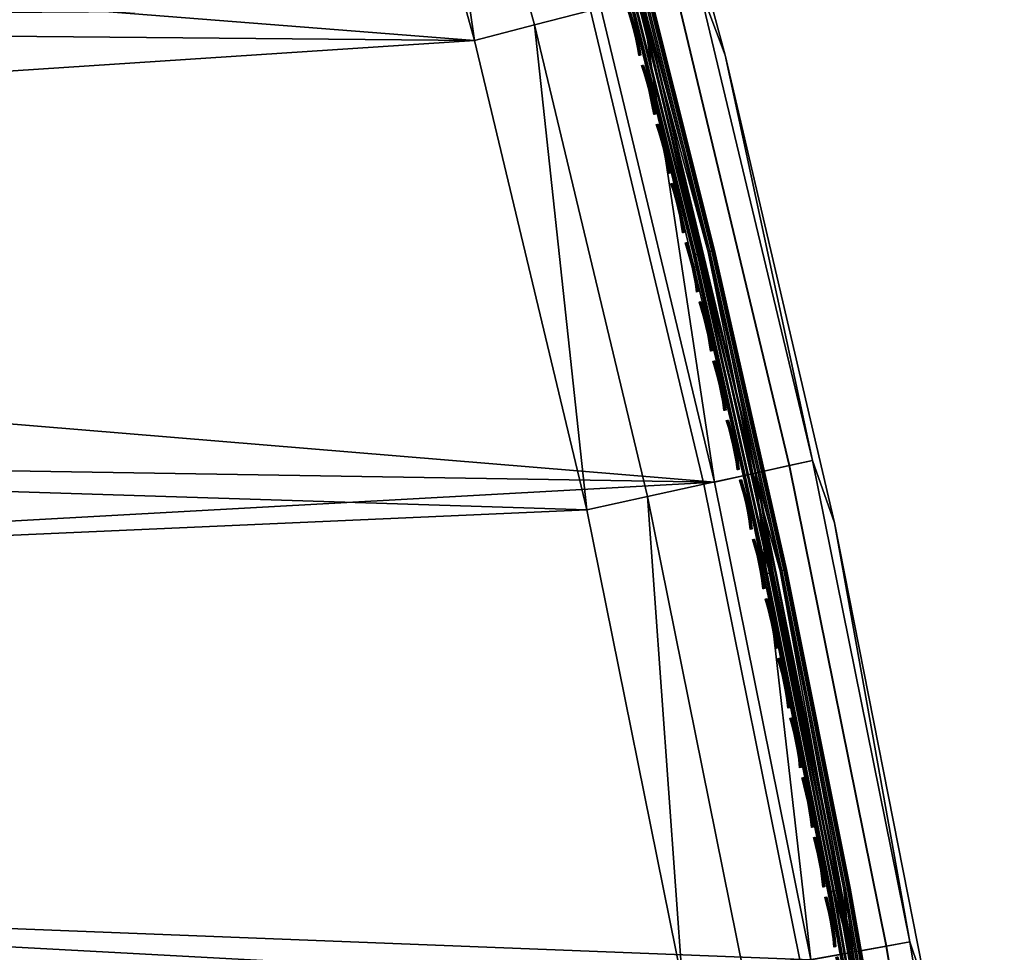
# Model space of a CAD drawing. Header units: inches. Extents: x 0 to 63.6, y -63.6 to 0.
# Tile 421 of 475: x 58.5 to 63, y -52.2 to -47.9. Entities that reach past the tile are written whole.
import ezdxf

# ---------------------------------------------------------------- set-up
doc = ezdxf.new("R2010")
doc.units = ezdxf.units.IN
doc.header["$LTSCALE"] = 0.03937
doc.header["$MEASUREMENT"] = 0
for name, color, linetype in [('A-FURN-3-ST', 151, 'Continuous'), ('A-FURN-3-ST-SEAM', 250, 'Continuous'), ('A-FURN-3-STITCH', 15, 'Continuous')]:
    doc.layers.add(name, color=color, linetype=linetype)

msp = doc.modelspace()

# ---------------------------------------------------------------- meshes
at = {"layer": 'A-FURN-3-ST'}
mesh = msp.add_polyface(dxfattribs=at)
corners = [(39.6461, -52.8439, 18), (61.8736, -54.5369, 18), (61.5113, -52.3454, 18), (39.1416, -51.1381, 18), (61.0715, -50.1683, 18), (38.5639, -49.4557, 18), (60.5546, -48.0081, 18), (37.9138, -47.7999, 18), (37.1927, -46.1738, 18), (59.9613, -45.8676, 18), (36.4019, -44.5804, 18), (59.2924, -43.7495, 18), (35.5429, -43.0227, 18), (58.5487, -41.6565, 18), (34.6173, -41.5036, 18), (60.4782, -43.8307, 5.5), (60.98, -45.5677, 5.3087), (60.2998, -43.4135, 5.3087), (59.7538, -41.7426, 5.5), (59.5435, -41.2849, 5.3087), (60.8761, -45.5984, 5.1464), (60.197, -43.4479, 5.1464), (59.4419, -41.3228, 5.1464), (59.1108, -41.4469, 5), (59.29, -41.3797, 5.0381), (59.8617, -43.56, 5), (60.0431, -43.4993, 5.0381), (60.537, -45.6985, 5), (60.7205, -45.6443, 5.0381), (61.1359, -47.8597, 5), (61.1295, -45.9427, 16.9), (60.4782, -43.8307, 16.9), (59.7538, -41.7426, 16.9), (60.8303, -47.9373, 17.9625), (60.2344, -45.787, 17.9625), (59.5624, -43.6593, 17.9625), (58.8153, -41.5568, 17.9625), (61.0873, -47.8713, 17.8526), (60.4888, -45.712, 17.8526), (60.9805, -45.5674, 17.1847), (60.3003, -43.4132, 17.1847), (60.196, -43.4478, 17.45), (60.8751, -45.5982, 17.45), (60.0301, -43.5031, 17.6778), (60.7074, -45.6476, 17.6778), (59.814, -43.5752, 17.8526), (59.5439, -41.2845, 17.1847), (59.4409, -41.3228, 17.45), (59.2772, -41.384, 17.6778), (59.0638, -41.4638, 17.8526), (62.4675, -54.4515, 5), (39.0665, -52.9992, 5), (62.1018, -52.2389, 5), (38.5694, -51.3185, 5), (61.6578, -50.0407, 5), (38.0001, -49.6609, 5), (37.3595, -48.0295, 5), (36.649, -46.4273, 5), (35.8697, -44.8574, 5), (35.0233, -43.3227, 5), (34.1112, -41.826, 5), (33.1353, -40.3702, 5)]
mesh.append_faces([[corners[k] for k in face] for face in [(0, 1, 2), (0, 2, 3), (3, 2, 4), (3, 4, 5), (5, 4, 6), (5, 6, 7), (7, 6, 8), (8, 6, 9), (8, 9, 10), (10, 9, 11), (10, 11, 12), (12, 11, 13), (12, 13, 14), (15, 16, 17), (15, 17, 18), (18, 17, 19), (16, 20, 21, 17), (17, 21, 22, 19), (23, 24, 25), (25, 24, 26), (25, 26, 27), (27, 26, 28), (27, 28, 29), (20, 28, 26, 21), (21, 26, 24, 22), (30, 15, 31), (31, 15, 18), (31, 18, 32), (4, 33, 6), (6, 33, 34), (6, 34, 9), (9, 34, 35), (9, 35, 11), (11, 35, 36), (11, 36, 13), (37, 38, 34, 33), (39, 31, 40), (39, 40, 41, 42), (42, 41, 43, 44), (44, 43, 45, 38), (38, 45, 35, 34), (31, 32, 40), (40, 32, 46), (40, 46, 47, 41), (41, 47, 48, 43), (43, 48, 49, 45), (45, 49, 36, 35), (50, 51, 52), (52, 51, 53), (52, 53, 54), (54, 53, 55), (54, 55, 56), (54, 56, 29), (29, 56, 57), (29, 57, 27), (27, 57, 58), (27, 58, 25), (25, 58, 59), (25, 59, 60), (25, 60, 23), (23, 60, 61)]])
mesh = msp.add_polyface(dxfattribs=at)
corners = [(62.9912, -54.5784, 5.5), (62.9246, -54.3849, 5.3087), (62.6386, -52.3965, 5.5), (62.5563, -52.1561, 5.3087), (62.2104, -50.2282, 5.5), (62.109, -49.9418, 5.3087), (61.7072, -48.0761, 5.5), (61.5834, -47.7447, 5.3087), (61.1295, -45.9427, 5.5), (60.98, -45.5677, 5.3087), (60.4782, -43.8307, 5.5), (62.8174, -54.4004, 5.1464), (62.4496, -52.1754, 5.1464), (62.0031, -49.9649, 5.1464), (61.4784, -47.7716, 5.1464), (60.8761, -45.5984, 5.1464), (61.1359, -47.8597, 5), (60.7205, -45.6443, 5.0381), (61.3213, -47.812, 5.0381), (61.6578, -50.0407, 5), (61.8447, -49.9997, 5.0381), (62.1018, -52.2389, 5), (62.29, -52.2045, 5.0381), (62.4675, -54.4515, 5), (62.6568, -54.4238, 5.0381), (62.9912, -54.5784, 16.9), (62.6386, -52.3965, 16.9), (62.2104, -50.2282, 16.9), (61.7072, -48.0761, 16.9), (61.1295, -45.9427, 16.9), (61.8736, -54.5369, 18), (62.1553, -54.4959, 17.9625), (61.7914, -52.2945, 17.9625), (61.5113, -52.3454, 18), (61.3496, -50.1073, 17.9625), (61.0715, -50.1683, 18), (60.8303, -47.9373, 17.9625), (62.9251, -54.3845, 17.1847), (62.5568, -52.1557, 17.1847), (62.4486, -52.1751, 17.45), (62.8164, -54.4001, 17.45), (62.2766, -52.2063, 17.6778), (62.6433, -54.425, 17.6778), (62.0525, -52.247, 17.8526), (62.4179, -54.4577, 17.8526), (62.1095, -49.9414, 17.1847), (62.0021, -49.9647, 17.45), (61.8313, -50.0019, 17.6778), (61.6087, -50.0506, 17.8526), (61.5839, -47.7444, 17.1847), (61.4774, -47.7714, 17.45), (61.308, -47.8148, 17.6778), (61.0873, -47.8713, 17.8526), (60.9805, -45.5674, 17.1847), (60.8751, -45.5982, 17.45), (60.7074, -45.6476, 17.6778), (60.4888, -45.712, 17.8526), (60.4782, -43.8307, 16.9)]
mesh.append_faces([[corners[k] for k in face] for face in [(0, 1, 2), (2, 1, 3), (2, 3, 4), (4, 3, 5), (4, 5, 6), (6, 5, 7), (6, 7, 8), (8, 7, 9), (8, 9, 10), (1, 11, 12, 3), (3, 12, 13, 5), (5, 13, 14, 7), (7, 14, 15, 9), (16, 17, 18), (16, 18, 19), (19, 18, 20), (19, 20, 21), (21, 20, 22), (21, 22, 23), (23, 22, 24), (11, 24, 22, 12), (12, 22, 20, 13), (13, 20, 18, 14), (14, 18, 17, 15), (25, 2, 26), (26, 2, 4), (26, 4, 27), (27, 4, 6), (27, 6, 28), (28, 6, 8), (28, 8, 29), (29, 8, 10), (30, 31, 32), (30, 32, 33), (33, 32, 34), (33, 34, 35), (35, 34, 36), (25, 26, 37), (37, 26, 38), (37, 38, 39, 40), (40, 39, 41, 42), (42, 41, 43, 44), (44, 43, 32, 31), (26, 27, 38), (38, 27, 45), (38, 45, 46, 39), (39, 46, 47, 41), (41, 47, 48, 43), (43, 48, 34, 32), (27, 28, 45), (45, 28, 49), (45, 49, 50, 46), (46, 50, 51, 47), (47, 51, 52, 48), (48, 52, 36, 34), (28, 29, 49), (49, 29, 53), (49, 53, 54, 50), (50, 54, 55, 51), (51, 55, 56, 52), (29, 57, 53)]])
at = {"layer": 'A-FURN-3-ST-SEAM'}
mesh = msp.add_polyface(dxfattribs=at)
corners = [(61.312, -47.8135, 17.7271), (61.2173, -47.5238, 17.7208), (61.5851, -48.992, 17.7208), (61.2031, -47.5275, 17.7078), (61.5709, -48.9954, 17.7078), (61.1949, -47.5296, 17.6902), (61.5625, -48.9973, 17.6902), (61.2705, -47.8241, 17.6706), (60.7895, -46.0616, 17.6902), (61.7935, -50.0098, 17.6706), (61.8929, -50.4635, 17.6902), (61.9013, -50.4617, 17.7078), (61.9156, -50.4587, 17.7208), (61.8353, -50.0007, 17.7271), (61.3249, -47.8102, 17.628), (61.2686, -47.5104, 17.636), (61.6367, -48.9799, 17.636), (61.2835, -47.5066, 17.6524), (61.6517, -48.9764, 17.6524), (61.2898, -47.5049, 17.6723), (61.6581, -48.9749, 17.6723), (61.2877, -47.5055, 17.6931), (61.6559, -48.9754, 17.6931), (61.2775, -47.5081, 17.7112), (61.6457, -48.9778, 17.7112), (61.261, -47.5124, 17.7234), (61.6291, -48.9817, 17.7234), (61.9598, -50.4494, 17.7234), (61.9765, -50.446, 17.7112), (61.9868, -50.4438, 17.6931), (61.9889, -50.4434, 17.6723), (61.9826, -50.4447, 17.6524), (61.9675, -50.4478, 17.636), (61.8484, -49.9979, 17.628), (62.2938, -52.2028, 17.628), (61.2, -47.5283, 17.6522), (61.5677, -48.9961, 17.6522), (61.2125, -47.525, 17.6377), (61.5803, -48.9932, 17.6377), (61.2294, -47.5206, 17.6292), (61.5973, -48.9892, 17.6292), (61.9278, -50.4562, 17.6292), (61.9107, -50.4597, 17.6377), (61.8981, -50.4624, 17.6522)]
mesh.append_faces([[corners[k] for k in face] for face in [(0, 1, 2), (2, 1, 3, 4), (4, 3, 5, 6), (6, 5, 7), (7, 5, 8), (7, 9, 6), (6, 9, 10), (6, 10, 11, 4), (4, 11, 12, 2), (2, 12, 13), (13, 0, 2), (14, 15, 16), (16, 15, 17, 18), (18, 17, 19, 20), (20, 19, 21, 22), (22, 21, 23, 24), (24, 23, 25, 26), (26, 25, 0), (0, 13, 26), (26, 13, 27), (26, 27, 28, 24), (24, 28, 29, 22), (22, 29, 30, 20), (20, 30, 31, 18), (18, 31, 32, 16), (16, 32, 33), (33, 32, 34), (33, 14, 16), (7, 35, 36), (36, 35, 37, 38), (38, 37, 39, 40), (40, 39, 14), (14, 33, 40), (40, 33, 41), (40, 41, 42, 38), (38, 42, 43, 36), (36, 43, 9), (9, 7, 36)]])
mesh = msp.add_polyface(dxfattribs=at)
corners = [(61.8353, -50.0007, 17.7271), (61.9156, -50.4587, 17.7208), (62.2806, -52.2052, 17.7271), (62.2092, -51.9225, 17.7208), (62.4665, -53.3822, 17.7208), (62.1948, -51.9252, 17.7078), (62.452, -53.3845, 17.7078), (62.1864, -51.9267, 17.6902), (62.4436, -53.3858, 17.6902), (62.2385, -52.2128, 17.6706), (61.8929, -50.4635, 17.6902), (61.7935, -50.0098, 17.6706), (61.9013, -50.4617, 17.7078), (62.2938, -52.2028, 17.628), (61.9675, -50.4478, 17.636), (62.2613, -51.9129, 17.636), (62.5188, -53.3737, 17.636), (62.2765, -51.9101, 17.6524), (62.534, -53.3713, 17.6524), (62.2829, -51.9089, 17.6723), (62.5405, -53.3703, 17.6723), (62.2807, -51.9093, 17.6931), (62.5383, -53.3706, 17.6931), (62.2704, -51.9112, 17.7112), (62.5279, -53.3723, 17.7112), (62.2536, -51.9143, 17.7234), (62.5111, -53.375, 17.7234), (61.9598, -50.4494, 17.7234), (62.6474, -54.4241, 17.7271), (62.6606, -54.4222, 17.628), (61.9765, -50.446, 17.7112), (61.9868, -50.4438, 17.6931), (61.9889, -50.4434, 17.6723), (61.9826, -50.4447, 17.6524), (61.8981, -50.4624, 17.6522), (62.1916, -51.9257, 17.6522), (62.4488, -53.385, 17.6522), (62.2043, -51.9234, 17.6377), (62.4616, -53.3829, 17.6377), (62.2215, -51.9202, 17.6292), (62.4788, -53.3802, 17.6292), (61.9278, -50.4562, 17.6292), (61.8484, -49.9979, 17.628), (61.9107, -50.4597, 17.6377)]
mesh.append_faces([[corners[k] for k in face] for face in [(0, 1, 2), (2, 1, 3), (2, 3, 4), (4, 3, 5, 6), (6, 5, 7, 8), (8, 7, 9), (9, 7, 10), (9, 10, 11), (12, 10, 7, 5), (5, 3, 1, 12), (13, 14, 15), (13, 15, 16), (16, 15, 17, 18), (18, 17, 19, 20), (20, 19, 21, 22), (22, 21, 23, 24), (24, 23, 25, 26), (26, 25, 2), (2, 25, 27), (2, 27, 0), (2, 28, 26), (29, 13, 16), (30, 27, 25, 23), (31, 30, 23, 21), (32, 31, 21, 19), (33, 32, 19, 17), (17, 15, 14, 33), (11, 34, 9), (9, 34, 35), (9, 35, 36), (36, 35, 37, 38), (38, 37, 39, 40), (40, 39, 13), (13, 39, 41), (13, 41, 42), (13, 29, 40), (43, 41, 39, 37), (37, 35, 34, 43)]])
at = {"layer": 'A-FURN-3-STITCH'}
mesh = msp.add_polyface(dxfattribs=at)
corners = [(61.2409, -47.807, 17.7252), (61.2342, -47.7691, 17.732), (61.2383, -47.768, 17.7351), (61.2432, -47.8064, 17.7241), (61.2429, -47.7668, 17.733), (61.2478, -47.8052, 17.722), (61.2435, -47.7667, 17.7278), (61.2502, -47.8046, 17.721), (61.2262, -47.731, 17.736), (61.2303, -47.7299, 17.7391), (61.2349, -47.7288, 17.737), (61.2355, -47.7286, 17.7318), (61.217, -47.693, 17.7372), (61.2211, -47.692, 17.7403), (61.2257, -47.6908, 17.7382), (61.2263, -47.6907, 17.733), (61.2066, -47.6554, 17.7355), (61.2107, -47.6543, 17.7386), (61.2153, -47.6531, 17.7366), (61.2159, -47.653, 17.7314), (61.1951, -47.6183, 17.7311), (61.1992, -47.6172, 17.7342), (61.2038, -47.616, 17.7322), (61.2044, -47.6159, 17.727), (61.1826, -47.5819, 17.7239), (61.1849, -47.5813, 17.7229), (61.1895, -47.5801, 17.7209), (61.1918, -47.5796, 17.7198), (61.3104, -48.0782, 17.7252), (61.3039, -48.0402, 17.732), (61.3079, -48.0392, 17.7351), (61.3127, -48.0776, 17.7241), (61.3125, -48.038, 17.733), (61.3173, -48.0764, 17.722), (61.3131, -48.0379, 17.7278), (61.3196, -48.0759, 17.721), (61.2961, -48.0021, 17.736), (61.3001, -48.0011, 17.7391), (61.3047, -47.9999, 17.737), (61.3053, -47.9998, 17.7318), (61.287, -47.9641, 17.7372), (61.2911, -47.9631, 17.7403), (61.2957, -47.9619, 17.7382), (61.2963, -47.9618, 17.733), (61.2768, -47.9264, 17.7355), (61.2808, -47.9254, 17.7386), (61.2855, -47.9242, 17.7366), (61.286, -47.9241, 17.7314), (61.2654, -47.8893, 17.7311), (61.2695, -47.8882, 17.7342), (61.2741, -47.887, 17.7322), (61.2747, -47.8869, 17.727), (61.253, -47.8529, 17.7239), (61.2554, -47.8523, 17.7229), (61.26, -47.8511, 17.7209), (61.2623, -47.8505, 17.7198), (61.381, -48.3095, 17.733), (61.3734, -48.2714, 17.737), (61.3739, -48.2713, 17.7318), (61.3816, -48.3094, 17.7278), (61.3647, -48.2736, 17.736), (61.3558, -48.2355, 17.7372), (61.3598, -48.2345, 17.7403), (61.3687, -48.2725, 17.7391), (61.3645, -48.2333, 17.7382), (61.3651, -48.2332, 17.733), (61.3457, -48.1978, 17.7355), (61.3498, -48.1967, 17.7386), (61.3544, -48.1956, 17.7366), (61.355, -48.1955, 17.7314), (61.3345, -48.1606, 17.7311), (61.3386, -48.1595, 17.7342), (61.3432, -48.1584, 17.7322), (61.3438, -48.1583, 17.727), (61.3223, -48.1241, 17.7239), (61.3247, -48.1235, 17.7229), (61.3293, -48.1224, 17.7209), (61.3316, -48.1218, 17.7198)]
mesh.append_faces([[corners[k] for k in face] for face in [(0, 1, 2, 3), (3, 2, 4, 5), (5, 4, 6, 7), (1, 8, 9, 2), (2, 9, 10, 4), (4, 10, 11, 6), (8, 12, 13, 9), (9, 13, 14, 10), (10, 14, 15, 11), (12, 16, 17, 13), (13, 17, 18, 14), (14, 18, 19, 15), (16, 20, 21, 17), (17, 21, 22, 18), (18, 22, 23, 19), (20, 24, 25, 21), (21, 25, 26, 22), (22, 26, 27, 23), (28, 29, 30, 31), (31, 30, 32, 33), (33, 32, 34, 35), (29, 36, 37, 30), (30, 37, 38, 32), (32, 38, 39, 34), (36, 40, 41, 37), (37, 41, 42, 38), (38, 42, 43, 39), (40, 44, 45, 41), (41, 45, 46, 42), (42, 46, 47, 43), (44, 48, 49, 45), (45, 49, 50, 46), (46, 50, 51, 47), (48, 52, 53, 49), (49, 53, 54, 50), (50, 54, 55, 51), (56, 57, 58, 59), (60, 61, 62, 63), (63, 62, 64, 57), (57, 64, 65, 58), (61, 66, 67, 62), (62, 67, 68, 64), (64, 68, 69, 65), (66, 70, 71, 67), (67, 71, 72, 68), (68, 72, 73, 69), (70, 74, 75, 71), (71, 75, 76, 72), (72, 76, 77, 73)]])
mesh = msp.add_polyface(dxfattribs=at)
corners = [(61.3787, -48.3497, 17.7252), (61.3723, -48.3117, 17.732), (61.3764, -48.3107, 17.7351), (61.381, -48.3491, 17.7241), (61.381, -48.3095, 17.733), (61.3856, -48.348, 17.722), (61.3816, -48.3094, 17.7278), (61.3879, -48.3474, 17.721), (61.3647, -48.2736, 17.736), (61.3687, -48.2725, 17.7391), (61.3734, -48.2714, 17.737), (61.4457, -48.6215, 17.7252), (61.4395, -48.5835, 17.732), (61.4436, -48.5825, 17.7351), (61.448, -48.6209, 17.7241), (61.4482, -48.5813, 17.733), (61.4527, -48.6198, 17.722), (61.4488, -48.5812, 17.7278), (61.455, -48.6192, 17.721), (61.4321, -48.5453, 17.736), (61.4361, -48.5443, 17.7391), (61.4408, -48.5432, 17.737), (61.4414, -48.5431, 17.7318), (61.4234, -48.5072, 17.7372), (61.4274, -48.5062, 17.7403), (61.4321, -48.5051, 17.7382), (61.4326, -48.505, 17.733), (61.4135, -48.4694, 17.7355), (61.4175, -48.4684, 17.7386), (61.4222, -48.4673, 17.7366), (61.4228, -48.4672, 17.7314), (61.4025, -48.4322, 17.7311), (61.4065, -48.4311, 17.7342), (61.4112, -48.43, 17.7322), (61.4117, -48.4299, 17.727), (61.3904, -48.3957, 17.7239), (61.3927, -48.3951, 17.7229), (61.3974, -48.394, 17.7209), (61.3997, -48.3934, 17.7198), (61.5116, -48.8936, 17.7252), (61.5056, -48.8555, 17.732), (61.5096, -48.8546, 17.7351), (61.5139, -48.893, 17.7241), (61.5143, -48.8534, 17.733), (61.5185, -48.8919, 17.722), (61.5149, -48.8533, 17.7278), (61.5209, -48.8914, 17.721), (61.4983, -48.8173, 17.736), (61.5023, -48.8163, 17.7391), (61.507, -48.8152, 17.737), (61.5076, -48.8151, 17.7318), (61.4897, -48.7792, 17.7372), (61.4938, -48.7782, 17.7403), (61.4984, -48.7771, 17.7382), (61.499, -48.777, 17.733), (61.48, -48.7414, 17.7355), (61.4841, -48.7404, 17.7386), (61.4887, -48.7393, 17.7366), (61.4893, -48.7392, 17.7314), (61.4692, -48.7041, 17.7311), (61.4732, -48.7031, 17.7342), (61.4779, -48.702, 17.7322), (61.4784, -48.7018, 17.727), (61.4572, -48.6675, 17.7239), (61.4596, -48.667, 17.7229), (61.4642, -48.6659, 17.7209), (61.4665, -48.6653, 17.7198), (61.5549, -49.0515, 17.7372), (61.5453, -49.0136, 17.7355), (61.5494, -49.0126, 17.7386), (61.559, -49.0505, 17.7403), (61.5541, -49.0115, 17.7366), (61.5636, -49.0494, 17.7382), (61.5546, -49.0114, 17.7314), (61.5642, -49.0493, 17.733), (61.5347, -48.9763, 17.7311), (61.5387, -48.9753, 17.7342), (61.5434, -48.9742, 17.7322), (61.544, -48.9741, 17.727), (61.5229, -48.9397, 17.7239), (61.5253, -48.9391, 17.7229), (61.5299, -48.938, 17.7209), (61.5322, -48.9375, 17.7198)]
mesh.append_faces([[corners[k] for k in face] for face in [(0, 1, 2, 3), (3, 2, 4, 5), (5, 4, 6, 7), (1, 8, 9, 2), (2, 9, 10, 4), (11, 12, 13, 14), (14, 13, 15, 16), (16, 15, 17, 18), (12, 19, 20, 13), (13, 20, 21, 15), (15, 21, 22, 17), (19, 23, 24, 20), (20, 24, 25, 21), (21, 25, 26, 22), (23, 27, 28, 24), (24, 28, 29, 25), (25, 29, 30, 26), (27, 31, 32, 28), (28, 32, 33, 29), (29, 33, 34, 30), (31, 35, 36, 32), (32, 36, 37, 33), (33, 37, 38, 34), (39, 40, 41, 42), (42, 41, 43, 44), (44, 43, 45, 46), (40, 47, 48, 41), (41, 48, 49, 43), (43, 49, 50, 45), (47, 51, 52, 48), (48, 52, 53, 49), (49, 53, 54, 50), (51, 55, 56, 52), (52, 56, 57, 53), (53, 57, 58, 54), (55, 59, 60, 56), (56, 60, 61, 57), (57, 61, 62, 58), (59, 63, 64, 60), (60, 64, 65, 61), (61, 65, 66, 62), (67, 68, 69, 70), (70, 69, 71, 72), (72, 71, 73, 74), (68, 75, 76, 69), (69, 76, 77, 71), (71, 77, 78, 73), (75, 79, 80, 76), (76, 80, 81, 77), (77, 81, 82, 78)]])
mesh = msp.add_polyface(dxfattribs=at)
corners = [(61.5762, -49.166, 17.7252), (61.5704, -49.1279, 17.732), (61.5745, -49.1269, 17.7351), (61.5786, -49.1654, 17.7241), (61.5791, -49.1258, 17.733), (61.5832, -49.1643, 17.722), (61.5797, -49.1257, 17.7278), (61.5855, -49.1638, 17.721), (61.5633, -49.0897, 17.736), (61.5673, -49.0887, 17.7391), (61.572, -49.0876, 17.737), (61.5726, -49.0875, 17.7318), (61.5549, -49.0515, 17.7372), (61.559, -49.0505, 17.7403), (61.5636, -49.0494, 17.7382), (61.5642, -49.0493, 17.733), (61.6397, -49.4386, 17.7252), (61.634, -49.4005, 17.732), (61.6381, -49.3996, 17.7351), (61.642, -49.4381, 17.7241), (61.6428, -49.3985, 17.733), (61.6467, -49.437, 17.722), (61.6433, -49.3984, 17.7278), (61.649, -49.4365, 17.721), (61.6271, -49.3623, 17.736), (61.6311, -49.3613, 17.7391), (61.6358, -49.3602, 17.737), (61.6364, -49.3601, 17.7318), (61.6189, -49.3241, 17.7372), (61.6229, -49.3231, 17.7403), (61.6276, -49.322, 17.7382), (61.6282, -49.3219, 17.733), (61.6095, -49.2861, 17.7355), (61.6135, -49.2852, 17.7386), (61.6182, -49.2841, 17.7366), (61.6188, -49.284, 17.7314), (61.599, -49.2487, 17.7311), (61.603, -49.2478, 17.7342), (61.6077, -49.2467, 17.7322), (61.6083, -49.2466, 17.727), (61.5874, -49.2121, 17.7239), (61.5897, -49.2116, 17.7229), (61.5944, -49.2105, 17.7209), (61.5967, -49.21, 17.7198), (61.7019, -49.7116, 17.7252), (61.6964, -49.6735, 17.732), (61.7005, -49.6725, 17.7351), (61.7043, -49.711, 17.7241), (61.7052, -49.6715, 17.733), (61.7089, -49.71, 17.722), (61.7058, -49.6714, 17.7278), (61.7113, -49.7095, 17.721), (61.6896, -49.6352, 17.736), (61.6937, -49.6342, 17.7391), (61.6984, -49.6332, 17.737), (61.699, -49.6331, 17.7318), (61.6816, -49.5969, 17.7372), (61.6857, -49.596, 17.7403), (61.6904, -49.5949, 17.7382), (61.6909, -49.5948, 17.733), (61.6724, -49.5589, 17.7355), (61.6765, -49.558, 17.7386), (61.6811, -49.557, 17.7366), (61.6817, -49.5569, 17.7314), (61.662, -49.5215, 17.7311), (61.6661, -49.5206, 17.7342), (61.6708, -49.5195, 17.7322), (61.6714, -49.5194, 17.727), (61.6506, -49.4848, 17.7239), (61.653, -49.4843, 17.7229), (61.6576, -49.4832, 17.7209), (61.6599, -49.4827, 17.7198), (61.7382, -49.8311, 17.7386), (61.728, -49.7936, 17.7342), (61.7327, -49.7926, 17.7322), (61.7429, -49.8301, 17.7366), (61.7332, -49.7925, 17.727), (61.7434, -49.83, 17.7314), (61.7239, -49.7945, 17.7311), (61.7127, -49.7578, 17.7239), (61.715, -49.7573, 17.7229), (61.7197, -49.7563, 17.7209), (61.722, -49.7557, 17.7198)]
mesh.append_faces([[corners[k] for k in face] for face in [(0, 1, 2, 3), (3, 2, 4, 5), (5, 4, 6, 7), (1, 8, 9, 2), (2, 9, 10, 4), (4, 10, 11, 6), (8, 12, 13, 9), (9, 13, 14, 10), (10, 14, 15, 11), (16, 17, 18, 19), (19, 18, 20, 21), (21, 20, 22, 23), (17, 24, 25, 18), (18, 25, 26, 20), (20, 26, 27, 22), (24, 28, 29, 25), (25, 29, 30, 26), (26, 30, 31, 27), (28, 32, 33, 29), (29, 33, 34, 30), (30, 34, 35, 31), (32, 36, 37, 33), (33, 37, 38, 34), (34, 38, 39, 35), (36, 40, 41, 37), (37, 41, 42, 38), (38, 42, 43, 39), (44, 45, 46, 47), (47, 46, 48, 49), (49, 48, 50, 51), (45, 52, 53, 46), (46, 53, 54, 48), (48, 54, 55, 50), (52, 56, 57, 53), (53, 57, 58, 54), (54, 58, 59, 55), (56, 60, 61, 57), (57, 61, 62, 58), (58, 62, 63, 59), (60, 64, 65, 61), (61, 65, 66, 62), (62, 66, 67, 63), (64, 68, 69, 65), (65, 69, 70, 66), (66, 70, 71, 67), (72, 73, 74, 75), (75, 74, 76, 77), (78, 79, 80, 73), (73, 80, 81, 74), (74, 81, 82, 76)]])
mesh = msp.add_polyface(dxfattribs=at)
corners = [(61.8228, -50.2583, 17.7252), (61.8176, -50.2201, 17.732), (61.8217, -50.2192, 17.7351), (61.8251, -50.2578, 17.7241), (61.8264, -50.2182, 17.733), (61.8298, -50.2568, 17.722), (61.827, -50.2181, 17.7278), (61.8322, -50.2563, 17.721), (61.8112, -50.1817, 17.736), (61.8153, -50.1808, 17.7391), (61.8199, -50.1798, 17.737), (61.8205, -50.1797, 17.7318), (61.8035, -50.1434, 17.7372), (61.8076, -50.1425, 17.7403), (61.8123, -50.1415, 17.7382), (61.8128, -50.1414, 17.733), (61.7946, -50.1054, 17.7355), (61.7987, -50.1045, 17.7386), (61.8034, -50.1035, 17.7366), (61.8039, -50.1034, 17.7314), (61.7846, -50.0678, 17.7311), (61.7887, -50.0669, 17.7342), (61.7933, -50.0659, 17.7322), (61.7939, -50.0658, 17.727), (61.7735, -50.0311, 17.7239), (61.7758, -50.0305, 17.7229), (61.7805, -50.0295, 17.7209), (61.7828, -50.029, 17.7198), (61.8814, -50.532, 17.7252), (61.8764, -50.4938, 17.732), (61.8805, -50.4929, 17.7351), (61.8838, -50.5315, 17.7241), (61.8852, -50.492, 17.733), (61.8884, -50.5305, 17.722), (61.8858, -50.4919, 17.7278), (61.8908, -50.53, 17.721), (61.8701, -50.4554, 17.736), (61.8742, -50.4546, 17.7391), (61.8789, -50.4536, 17.737), (61.8795, -50.4535, 17.7318), (61.8626, -50.4171, 17.7372), (61.8667, -50.4162, 17.7403), (61.8714, -50.4152, 17.7382), (61.872, -50.4151, 17.733), (61.8539, -50.379, 17.7355), (61.858, -50.3781, 17.7386), (61.8627, -50.3771, 17.7366), (61.8633, -50.377, 17.7314), (61.844, -50.3414, 17.7311), (61.8481, -50.3405, 17.7342), (61.8528, -50.3396, 17.7322), (61.8534, -50.3395, 17.727), (61.8331, -50.3046, 17.7239), (61.8355, -50.3041, 17.7229), (61.8401, -50.3031, 17.7209), (61.8425, -50.3026, 17.7198), (61.9111, -50.6134, 17.7322), (61.8986, -50.5769, 17.7209), (61.9009, -50.5764, 17.7198), (61.9117, -50.6133, 17.727), (61.763, -49.9848, 17.7252), (61.7576, -49.9466, 17.732), (61.7617, -49.9457, 17.7351), (61.7653, -49.9843, 17.7241), (61.7664, -49.9447, 17.733), (61.77, -49.9832, 17.722), (61.767, -49.9446, 17.7278), (61.7723, -49.9827, 17.721), (61.751, -49.9083, 17.736), (61.7551, -49.9074, 17.7391), (61.7598, -49.9064, 17.737), (61.7604, -49.9063, 17.7318), (61.7432, -49.87, 17.7372), (61.7472, -49.8691, 17.7403), (61.7519, -49.8681, 17.7382), (61.7525, -49.868, 17.733), (61.7341, -49.832, 17.7355), (61.7382, -49.8311, 17.7386), (61.7429, -49.8301, 17.7366), (61.7434, -49.83, 17.7314), (61.7239, -49.7945, 17.7311), (61.728, -49.7936, 17.7342)]
mesh.append_faces([[corners[k] for k in face] for face in [(0, 1, 2, 3), (3, 2, 4, 5), (5, 4, 6, 7), (1, 8, 9, 2), (2, 9, 10, 4), (4, 10, 11, 6), (8, 12, 13, 9), (9, 13, 14, 10), (10, 14, 15, 11), (12, 16, 17, 13), (13, 17, 18, 14), (14, 18, 19, 15), (16, 20, 21, 17), (17, 21, 22, 18), (18, 22, 23, 19), (20, 24, 25, 21), (21, 25, 26, 22), (22, 26, 27, 23), (28, 29, 30, 31), (31, 30, 32, 33), (33, 32, 34, 35), (29, 36, 37, 30), (30, 37, 38, 32), (32, 38, 39, 34), (36, 40, 41, 37), (37, 41, 42, 38), (38, 42, 43, 39), (40, 44, 45, 41), (41, 45, 46, 42), (42, 46, 47, 43), (44, 48, 49, 45), (45, 49, 50, 46), (46, 50, 51, 47), (48, 52, 53, 49), (49, 53, 54, 50), (50, 54, 55, 51), (56, 57, 58, 59), (60, 61, 62, 63), (63, 62, 64, 65), (65, 64, 66, 67), (61, 68, 69, 62), (62, 69, 70, 64), (64, 70, 71, 66), (68, 72, 73, 69), (69, 73, 74, 70), (70, 74, 75, 71), (72, 76, 77, 73), (73, 77, 78, 74), (74, 78, 79, 75), (76, 80, 81, 77)]])
mesh = msp.add_polyface(dxfattribs=at)
corners = [(61.9388, -50.806, 17.7252), (61.934, -50.7678, 17.732), (61.9381, -50.7669, 17.7351), (61.9412, -50.8055, 17.7241), (61.9428, -50.766, 17.733), (61.9458, -50.8046, 17.722), (61.9434, -50.7659, 17.7278), (61.9482, -50.8041, 17.721), (61.9279, -50.7294, 17.736), (61.932, -50.7285, 17.7391), (61.9367, -50.7276, 17.737), (61.9372, -50.7275, 17.7318), (61.9205, -50.691, 17.7372), (61.9246, -50.6901, 17.7403), (61.9293, -50.6892, 17.7382), (61.9299, -50.6891, 17.733), (61.912, -50.6529, 17.7355), (61.9161, -50.652, 17.7386), (61.9208, -50.6511, 17.7366), (61.9213, -50.651, 17.7314), (61.9023, -50.6153, 17.7311), (61.9064, -50.6144, 17.7342), (61.9111, -50.6134, 17.7322), (61.9117, -50.6133, 17.727), (61.8915, -50.5784, 17.7239), (61.8939, -50.5779, 17.7229), (61.8986, -50.5769, 17.7209), (61.995, -51.0803, 17.7252), (61.9904, -51.042, 17.732), (61.9945, -51.0412, 17.7351), (61.9974, -51.0798, 17.7241), (61.9991, -51.0402, 17.733), (62.002, -51.0789, 17.722), (61.9997, -51.0402, 17.7278), (62.0044, -51.0784, 17.721), (61.9844, -51.0036, 17.736), (61.9885, -51.0027, 17.7391), (61.9932, -51.0018, 17.737), (61.9938, -51.0017, 17.7318), (61.9772, -50.9652, 17.7372), (61.9813, -50.9643, 17.7403), (61.986, -50.9634, 17.7382), (61.9866, -50.9633, 17.733), (61.9689, -50.927, 17.7355), (61.973, -50.9262, 17.7386), (61.9776, -50.9252, 17.7366), (61.9782, -50.9251, 17.7314), (61.9593, -50.8894, 17.7311), (61.9634, -50.8885, 17.7342), (61.9681, -50.8876, 17.7322), (61.9687, -50.8875, 17.727), (61.9487, -50.8524, 17.7239), (61.9511, -50.8519, 17.7229), (61.9558, -50.851, 17.7209), (61.9581, -50.8505, 17.7198), (62.0496, -51.3157, 17.7351), (62.0438, -51.2772, 17.7391), (62.0485, -51.2763, 17.737), (62.0543, -51.3148, 17.733), (62.0491, -51.2762, 17.7318), (62.0549, -51.3147, 17.7278), (62.0397, -51.2781, 17.736), (62.0327, -51.2396, 17.7372), (62.0368, -51.2388, 17.7403), (62.0415, -51.2379, 17.7382), (62.0421, -51.2378, 17.733), (62.0245, -51.2014, 17.7355), (62.0286, -51.2006, 17.7386), (62.0333, -51.1997, 17.7366), (62.0339, -51.1996, 17.7314), (62.0152, -51.1637, 17.7311), (62.0193, -51.1629, 17.7342), (62.0239, -51.1619, 17.7322), (62.0245, -51.1619, 17.727), (62.0047, -51.1267, 17.7239), (62.0071, -51.1262, 17.7229), (62.0118, -51.1253, 17.7209), (62.0141, -51.1249, 17.7198)]
mesh.append_faces([[corners[k] for k in face] for face in [(0, 1, 2, 3), (3, 2, 4, 5), (5, 4, 6, 7), (1, 8, 9, 2), (2, 9, 10, 4), (4, 10, 11, 6), (8, 12, 13, 9), (9, 13, 14, 10), (10, 14, 15, 11), (12, 16, 17, 13), (13, 17, 18, 14), (14, 18, 19, 15), (16, 20, 21, 17), (17, 21, 22, 18), (18, 22, 23, 19), (20, 24, 25, 21), (21, 25, 26, 22), (27, 28, 29, 30), (30, 29, 31, 32), (32, 31, 33, 34), (28, 35, 36, 29), (29, 36, 37, 31), (31, 37, 38, 33), (35, 39, 40, 36), (36, 40, 41, 37), (37, 41, 42, 38), (39, 43, 44, 40), (40, 44, 45, 41), (41, 45, 46, 42), (43, 47, 48, 44), (44, 48, 49, 45), (45, 49, 50, 46), (47, 51, 52, 48), (48, 52, 53, 49), (49, 53, 54, 50), (55, 56, 57, 58), (58, 57, 59, 60), (61, 62, 63, 56), (56, 63, 64, 57), (57, 64, 65, 59), (62, 66, 67, 63), (63, 67, 68, 64), (64, 68, 69, 65), (66, 70, 71, 67), (67, 71, 72, 68), (68, 72, 73, 69), (70, 74, 75, 71), (71, 75, 76, 72), (72, 76, 77, 73)]])
mesh = msp.add_polyface(dxfattribs=at)
corners = [(62.05, -51.3548, 17.7252), (62.0455, -51.3165, 17.732), (62.0496, -51.3157, 17.7351), (62.0523, -51.3543, 17.7241), (62.0543, -51.3148, 17.733), (62.057, -51.3534, 17.722), (62.0549, -51.3147, 17.7278), (62.0594, -51.3529, 17.721), (62.0397, -51.2781, 17.736), (62.0438, -51.2772, 17.7391), (62.1038, -51.6295, 17.7252), (62.0994, -51.5912, 17.732), (62.1035, -51.5904, 17.7351), (62.1061, -51.6291, 17.7241), (62.1082, -51.5895, 17.733), (62.1108, -51.6282, 17.722), (62.1088, -51.5894, 17.7278), (62.1131, -51.6277, 17.721), (62.0938, -51.5527, 17.736), (62.0979, -51.5519, 17.7391), (62.1026, -51.551, 17.737), (62.1032, -51.5509, 17.7318), (62.087, -51.5143, 17.7372), (62.0911, -51.5135, 17.7403), (62.0958, -51.5126, 17.7382), (62.0964, -51.5125, 17.733), (62.079, -51.476, 17.7355), (62.0831, -51.4752, 17.7386), (62.0878, -51.4743, 17.7366), (62.0883, -51.4742, 17.7314), (62.0698, -51.4383, 17.7311), (62.0739, -51.4375, 17.7342), (62.0786, -51.4366, 17.7322), (62.0791, -51.4365, 17.727), (62.0595, -51.4013, 17.7239), (62.0618, -51.4008, 17.7229), (62.0665, -51.3999, 17.7209), (62.0689, -51.3995, 17.7198), (62.1563, -51.9045, 17.7252), (62.1522, -51.8662, 17.732), (62.1563, -51.8654, 17.7351), (62.1586, -51.904, 17.7241), (62.161, -51.8645, 17.733), (62.1633, -51.9032, 17.722), (62.1615, -51.8644, 17.7278), (62.1657, -51.9027, 17.721), (62.1467, -51.8277, 17.736), (62.1508, -51.8269, 17.7391), (62.1555, -51.826, 17.737), (62.1561, -51.8259, 17.7318), (62.1401, -51.7892, 17.7372), (62.1442, -51.7884, 17.7403), (62.1489, -51.7875, 17.7382), (62.1494, -51.7874, 17.733), (62.1322, -51.7509, 17.7355), (62.1363, -51.7501, 17.7386), (62.141, -51.7492, 17.7366), (62.1416, -51.7491, 17.7314), (62.1232, -51.7131, 17.7311), (62.1273, -51.7123, 17.7342), (62.132, -51.7114, 17.7322), (62.1325, -51.7114, 17.727), (62.113, -51.676, 17.7239), (62.1154, -51.6756, 17.7229), (62.1201, -51.6747, 17.7209), (62.1224, -51.6743, 17.7198), (62.2072, -52.1012, 17.737), (62.2007, -52.0627, 17.7382), (62.2013, -52.0626, 17.733), (62.2078, -52.1011, 17.7318), (62.1919, -52.0643, 17.7372), (62.1842, -52.026, 17.7355), (62.1883, -52.0252, 17.7386), (62.196, -52.0635, 17.7403), (62.193, -52.0244, 17.7366), (62.1936, -52.0243, 17.7314), (62.1753, -51.9882, 17.7311), (62.1794, -51.9874, 17.7342), (62.1841, -51.9865, 17.7322), (62.1847, -51.9865, 17.727), (62.1654, -51.951, 17.7239), (62.1677, -51.9506, 17.7229), (62.1724, -51.9498, 17.7209), (62.1748, -51.9493, 17.7198)]
mesh.append_faces([[corners[k] for k in face] for face in [(0, 1, 2, 3), (3, 2, 4, 5), (5, 4, 6, 7), (1, 8, 9, 2), (10, 11, 12, 13), (13, 12, 14, 15), (15, 14, 16, 17), (11, 18, 19, 12), (12, 19, 20, 14), (14, 20, 21, 16), (18, 22, 23, 19), (19, 23, 24, 20), (20, 24, 25, 21), (22, 26, 27, 23), (23, 27, 28, 24), (24, 28, 29, 25), (26, 30, 31, 27), (27, 31, 32, 28), (28, 32, 33, 29), (30, 34, 35, 31), (31, 35, 36, 32), (32, 36, 37, 33), (38, 39, 40, 41), (41, 40, 42, 43), (43, 42, 44, 45), (39, 46, 47, 40), (40, 47, 48, 42), (42, 48, 49, 44), (46, 50, 51, 47), (47, 51, 52, 48), (48, 52, 53, 49), (50, 54, 55, 51), (51, 55, 56, 52), (52, 56, 57, 53), (54, 58, 59, 55), (55, 59, 60, 56), (56, 60, 61, 57), (58, 62, 63, 59), (59, 63, 64, 60), (60, 64, 65, 61), (66, 67, 68, 69), (70, 71, 72, 73), (73, 72, 74, 67), (67, 74, 75, 68), (71, 76, 77, 72), (72, 77, 78, 74), (74, 78, 79, 75), (76, 80, 81, 77), (77, 81, 82, 78), (78, 82, 83, 79)]])
mesh = msp.add_polyface(dxfattribs=at)
corners = [(62.2076, -52.1797, 17.7252), (62.2037, -52.1414, 17.732), (62.2078, -52.1406, 17.7351), (62.21, -52.1793, 17.7241), (62.2125, -52.1397, 17.733), (62.2147, -52.1784, 17.722), (62.213, -52.1397, 17.7278), (62.217, -52.178, 17.721), (62.1984, -52.1028, 17.736), (62.2025, -52.1021, 17.7391), (62.2072, -52.1012, 17.737), (62.2078, -52.1011, 17.7318), (62.1919, -52.0643, 17.7372), (62.196, -52.0635, 17.7403), (62.2007, -52.0627, 17.7382), (62.2578, -52.4551, 17.7252), (62.2539, -52.4168, 17.732), (62.258, -52.416, 17.7351), (62.2601, -52.4547, 17.7241), (62.2628, -52.4152, 17.733), (62.2648, -52.4539, 17.722), (62.2633, -52.4151, 17.7278), (62.2672, -52.4534, 17.721), (62.2488, -52.3782, 17.736), (62.253, -52.3775, 17.7391), (62.2577, -52.3766, 17.737), (62.2582, -52.3766, 17.7318), (62.2425, -52.3397, 17.7372), (62.2466, -52.3389, 17.7403), (62.2513, -52.3381, 17.7382), (62.2519, -52.338, 17.733), (62.235, -52.3013, 17.7355), (62.2391, -52.3006, 17.7386), (62.2438, -52.2997, 17.7366), (62.2444, -52.2997, 17.7314), (62.2263, -52.2635, 17.7311), (62.2304, -52.2627, 17.7342), (62.2351, -52.2619, 17.7322), (62.2357, -52.2618, 17.727), (62.2165, -52.2263, 17.7239), (62.2189, -52.2259, 17.7229), (62.2236, -52.225, 17.7209), (62.2259, -52.2246, 17.7198), (62.3066, -52.7308, 17.7252), (62.303, -52.6924, 17.732), (62.3071, -52.6917, 17.7351), (62.309, -52.7303, 17.7241), (62.3118, -52.6909, 17.733), (62.3137, -52.7295, 17.722), (62.3124, -52.6908, 17.7278), (62.3161, -52.7291, 17.721), (62.2981, -52.6538, 17.736), (62.3022, -52.6531, 17.7391), (62.3069, -52.6523, 17.737), (62.3075, -52.6522, 17.7318), (62.2919, -52.6152, 17.7372), (62.296, -52.6145, 17.7403), (62.3007, -52.6137, 17.7382), (62.3013, -52.6136, 17.733), (62.2846, -52.5769, 17.7355), (62.2887, -52.5761, 17.7386), (62.2934, -52.5753, 17.7366), (62.294, -52.5752, 17.7314), (62.276, -52.539, 17.7311), (62.2802, -52.5382, 17.7342), (62.2849, -52.5374, 17.7322), (62.2854, -52.5373, 17.727), (62.2664, -52.5018, 17.7239), (62.2688, -52.5013, 17.7229), (62.2735, -52.5005, 17.7209), (62.2758, -52.5001, 17.7198), (62.3329, -52.8526, 17.7355), (62.3245, -52.8147, 17.7311), (62.3287, -52.814, 17.7342), (62.337, -52.8519, 17.7386), (62.3334, -52.8132, 17.7322), (62.3417, -52.8511, 17.7366), (62.334, -52.8131, 17.727), (62.3423, -52.851, 17.7314), (62.3151, -52.7774, 17.7239), (62.3175, -52.777, 17.7229), (62.3222, -52.7762, 17.7209), (62.3245, -52.7759, 17.7198)]
mesh.append_faces([[corners[k] for k in face] for face in [(0, 1, 2, 3), (3, 2, 4, 5), (5, 4, 6, 7), (1, 8, 9, 2), (2, 9, 10, 4), (4, 10, 11, 6), (8, 12, 13, 9), (9, 13, 14, 10), (15, 16, 17, 18), (18, 17, 19, 20), (20, 19, 21, 22), (16, 23, 24, 17), (17, 24, 25, 19), (19, 25, 26, 21), (23, 27, 28, 24), (24, 28, 29, 25), (25, 29, 30, 26), (27, 31, 32, 28), (28, 32, 33, 29), (29, 33, 34, 30), (31, 35, 36, 32), (32, 36, 37, 33), (33, 37, 38, 34), (35, 39, 40, 36), (36, 40, 41, 37), (37, 41, 42, 38), (43, 44, 45, 46), (46, 45, 47, 48), (48, 47, 49, 50), (44, 51, 52, 45), (45, 52, 53, 47), (47, 53, 54, 49), (51, 55, 56, 52), (52, 56, 57, 53), (53, 57, 58, 54), (55, 59, 60, 56), (56, 60, 61, 57), (57, 61, 62, 58), (59, 63, 64, 60), (60, 64, 65, 61), (61, 65, 66, 62), (63, 67, 68, 64), (64, 68, 69, 65), (65, 69, 70, 66), (71, 72, 73, 74), (74, 73, 75, 76), (76, 75, 77, 78), (72, 79, 80, 73), (73, 80, 81, 75), (75, 81, 82, 77)]])

doc.saveas('drawing.dxf')
